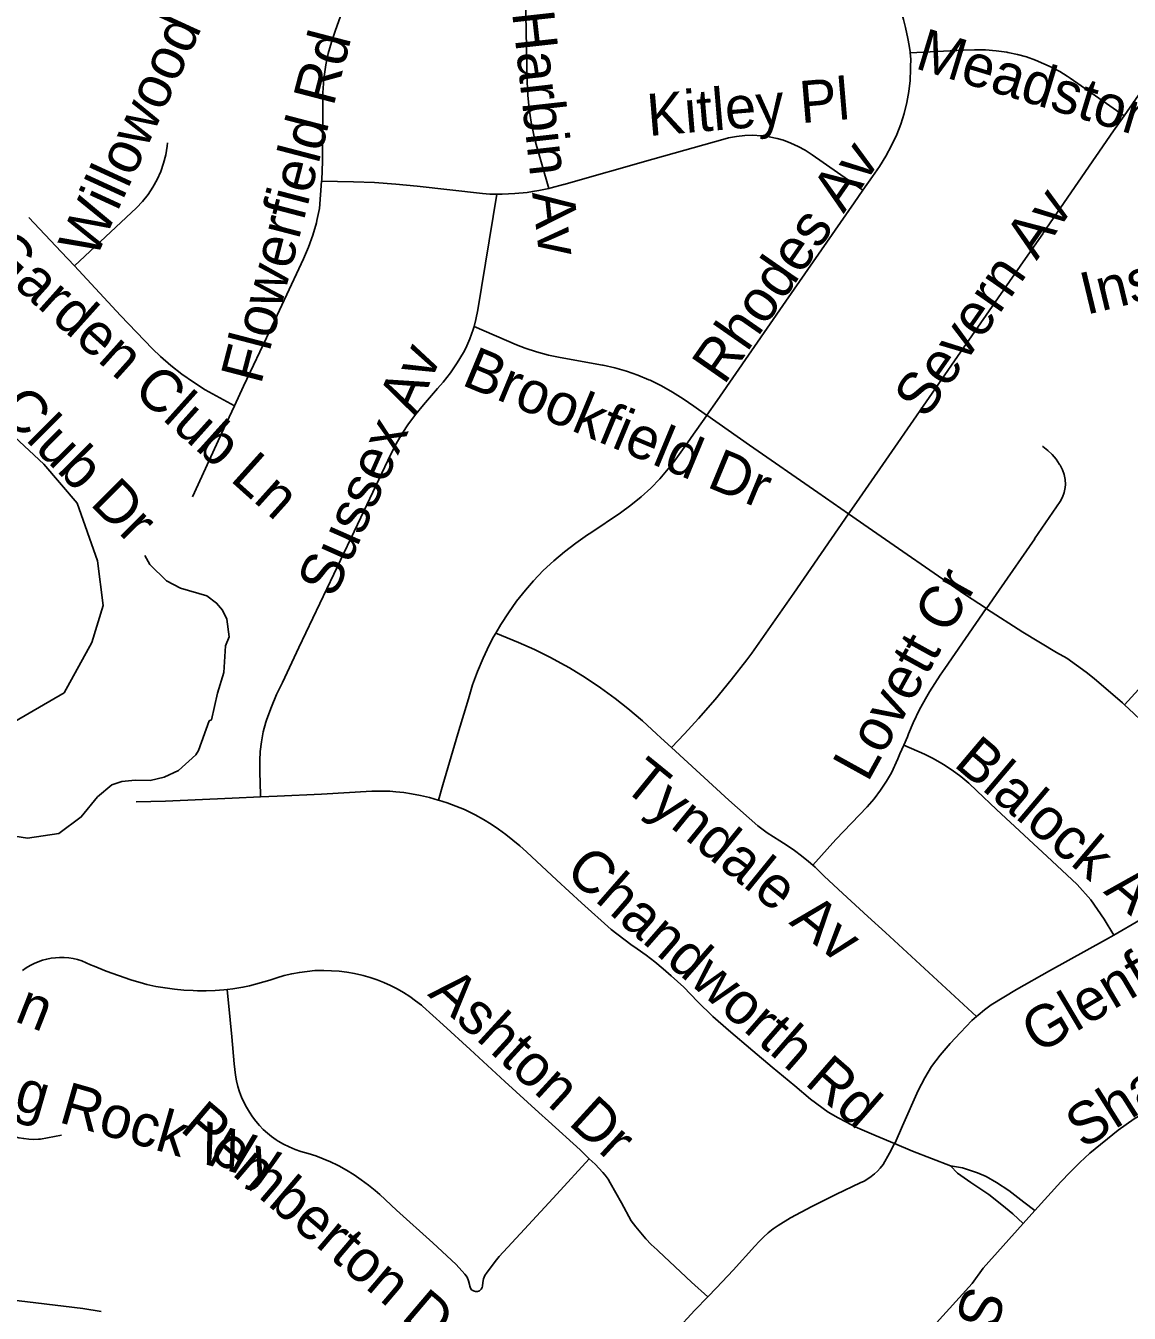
# Model space of a CAD drawing. Extents: x 1383679 to 1536984, y 460658 to 651027.
# Drawn here: x 1447127 to 1449622, y 507756 to 510666 of the extents above; entities that cross this region are included whole.
import ezdxf

# ---------------------------------------------------------------- set-up
doc = ezdxf.new("R2010")
doc.units = 0
for name, color, linetype in [('Exist Hydrographic Misc Water Feature', 7, 'Continuous'), ('Exist Road Non-System Type 51', 7, 'Continuous'), ('Exist Road Non-System Type 51 Label', 7, 'Continuous')]:
    doc.layers.add(name, color=color, linetype=linetype)

msp = doc.modelspace()

# ---------------------------------------------------------------- linework, layer by layer
at = {"layer": 'Exist Hydrographic Misc Water Feature'}
msp.add_lwpolyline([(1447069.5, 508839.5), (1447130.7, 508829.5), (1447201.6, 508840.7), (1447252.4, 508877.7), (1447289.3, 508922.9), (1447321.9, 508950.2), (1447344, 508957.7), (1447374.2, 508961.1), (1447408.1, 508960.4), (1447440.3, 508967.7), (1447472.7, 508983), (1447511.4, 509018.2), (1447517.6, 509028.1), (1447541.9, 509094.7), (1447547, 509097.5), (1447560.3, 509157.2), (1447574.5, 509204.2), (1447578.4, 509264.8), (1447586.8, 509284.7), (1447581.6, 509324.8), (1447571.9, 509345), (1447558.3, 509361.3), (1447536.6, 509377.7), (1447476.9, 509394.9), (1447445.2, 509411.6), (1447407.9, 509448.4), (1447396.3, 509468.6)], dxfattribs=at)
at = {"layer": 'Exist Road Non-System Type 51'}
msp.add_line((1449382.4, 507959), (1449408.8, 507988.4), dxfattribs=at)
for points in [[(1449126.8, 510605), (1449126.6, 510607.8), (1449123.9, 510625), (1449122, 510633.1), (1449121.4, 510636.7), (1449116.1, 510662), (1449111.3, 510680.1), (1449051.6, 510912.8)], [(1449610.1, 510462.4), (1449680.6, 510563.4), (1449706.6, 510600.8), (1449723.8, 510627), (1449739.8, 510654.2), (1449754.4, 510682.1), (1449767.5, 510710.8), (1449779.2, 510740.1), (1449789.2, 510769.9), (1449792.2, 510779.6), (1449825.6, 510894.9)], [(1447863, 510755.7), (1447826.3, 510653.6), (1447817.9, 510628.5), (1447811, 510603.2), (1447805.6, 510577.6), (1447801.7, 510551.5), (1447801.1, 510545.8), (1447799, 510513.9), (1447798.4, 510482.9), (1447798, 510359.1), (1447796.3, 510317.4), (1447796, 510314.5)], [(1448257.2, 510730.3), (1448260.3, 510539.4), (1448261.9, 510508.8), (1448264.9, 510478.4), (1448269.6, 510448.2), (1448275.7, 510418.2), (1448279.4, 510403.1), (1448309.4, 510298.2)], [(1449126.8, 510605), (1449247.4, 510610.5), (1449272.2, 510611.7), (1449296.6, 510611.2), (1449320.9, 510609.3), (1449345.2, 510605.8), (1449347.5, 510605.4), (1449368.9, 510601.1), (1449389.6, 510595.4), (1449409.9, 510588.2), (1449429.1, 510579.9), (1449429.1, 510579.9), (1449429.1, 510579.9), (1449447.4, 510571.8), (1449464.7, 510562.7), (1449481.3, 510552.1), (1449488.1, 510547.2), (1449610.1, 510462.4)], [(1449019.4, 510294), (1449041.4, 510325.5), (1449057, 510347.6), (1449071.5, 510371), (1449084.7, 510395.2), (1449096.3, 510420.1), (1449105.8, 510443.7), (1449113.3, 510467.9), (1449119.3, 510492.4), (1449123.7, 510517.3), (1449126.4, 510542.3), (1449127.5, 510567.5), (1449127.4, 510573.2), (1449127.8, 510590.5), (1449126.8, 510605)], [(1449426.4, 510196.1), (1449586.5, 510428.5), (1449610.1, 510462.4)], [(1449019.4, 510294), (1448904.7, 510374), (1448889.3, 510384.4), (1448873.5, 510393.3), (1448857, 510400.8), (1448839.9, 510407), (1448826, 510410.9), (1448807.8, 510414.9), (1448789.4, 510417.4), (1448771, 510418.4), (1448752.5, 510417.9), (1448734.1, 510415.9), (1448715.8, 510412.4), (1448708.4, 510410.6), (1448545.1, 510364.4), (1448343.9, 510307.1), (1448342.7, 510306.8), (1448315.1, 510299.4), (1448309.4, 510298.2)], [(1447237, 510123), (1447377.5, 510254.6), (1447391, 510268.8), (1447403.4, 510284.3), (1447414.5, 510300.8), (1447424.1, 510318.2), (1447432.2, 510336.3), (1447438.7, 510355), (1447443.7, 510374.2), (1447447, 510393.6), (1447447.8, 510401.4)], [(1447796, 510314.5), (1447790.9, 510253.2), (1447785.2, 510225.4), (1447784, 510220.2), (1447775.9, 510192.6), (1447766.2, 510165.5), (1447755, 510139), (1447744.2, 510116.7), (1447678.9, 509976.7), (1447619.5, 509851.4), (1447598.6, 509806.6)], [(1448192.3, 510285.4), (1448176.1, 510285.6), (1448160, 510286.5), (1448011.8, 510303.2), (1447963.8, 510308.1), (1447915.8, 510311.5), (1447867.7, 510313.4), (1447796, 510314.5)], [(1448309.4, 510298.2), (1448287.1, 510293.6), (1448272.8, 510291.2), (1448261, 510289.3), (1448232.8, 510286.5), (1448204.4, 510285.2), (1448192.3, 510285.4)], [(1448666.6, 509785.5), (1448690.4, 509819.3), (1448845.8, 510043.5), (1448999.8, 510265.9), (1449019.4, 510294)], [(1448192.3, 510285.4), (1448149.2, 510024.1), (1448144.7, 510001.8), (1448140.5, 509986.5)], [(1447237, 510123), (1447207.3, 510154.8), (1447134.1, 510232.7)], [(1448987.4, 509562.8), (1448989.7, 509566.2), (1449011.9, 509598.2), (1449091.7, 509713.3), (1449233.8, 509918.5), (1449351.3, 510087.5), (1449387.5, 510139.8), (1449426.6, 510195.9)], [(1446685.5, 510140.4), (1446773.6, 510052.3), (1446979, 509850.9), (1447167.7, 509674.7), (1447243.1, 509586.6), (1447289.3, 509456.5), (1447301.8, 509355.8), (1447276.7, 509271.8), (1447213.8, 509158.5), (1447054.5, 509066.2), (1446870, 508990.7), (1446815.5, 508957.1), (1446643.6, 508780.9)], [(1447598.6, 509806.6), (1447532.7, 509843.4), (1447506, 509860.2), (1447480.1, 509878.4), (1447455.2, 509897.8), (1447431.4, 509918.5), (1447413.4, 509935.5), (1447341.5, 510011.1), (1447237, 510123)], [(1449879.5, 510027.5), (1449875.4, 509971.7), (1449863.8, 509834.1), (1449853.4, 509711.4), (1449842.6, 509580.7), (1449833.1, 509467.7), (1449831.2, 509445.9), (1449828.2, 509423.9), (1449823.6, 509401.7), (1449818, 509380.9), (1449813.5, 509370.8), (1449806.7, 509355.3), (1449796.9, 509339.1), (1449784.8, 509323.3), (1449772.9, 509309.2), (1449771.8, 509308.1), (1449698, 509226.4), (1449611.4, 509131.3)], [(1448140.5, 509986.5), (1448138.6, 509979.7), (1448130.9, 509958.1), (1448121.7, 509937.2), (1448116.6, 509927.1), (1448102.6, 509903.9), (1448087.4, 509881.7), (1448070.8, 509860.5), (1448057.9, 509845.7), (1448026.4, 509808.8), (1448008.8, 509788), (1447992.7, 509766.5), (1447977.8, 509744.1), (1447964.2, 509720.9), (1447952.1, 509697.4), (1447884.3, 509554.8), (1447823.7, 509426.4), (1447744.7, 509260.7), (1447707.2, 509182), (1447694, 509154.6), (1447682.3, 509127), (1447672, 509098.8), (1447669.8, 509091.9), (1447664, 509070), (1447663.3, 509066), (1447659.8, 509047.9), (1447657.1, 509025.6), (1447655.9, 509005.1), (1447656.1, 508974.7), (1447656.8, 508958.7), (1447658.1, 508923.2)], [(1448666.6, 509785.5), (1448666.4, 509785.6), (1448637.2, 509806), (1448613.5, 509822.8), (1448589.3, 509838.1), (1448564.3, 509852), (1448538.5, 509864.6), (1448536.1, 509865.7), (1448510.8, 509876.2), (1448485.1, 509885.1), (1448458.9, 509892.5), (1448432.2, 509898.6), (1448430.7, 509898.8), (1448335.5, 509916.3), (1448308.7, 509921.7), (1448282, 509928.9), (1448255.8, 509937.5), (1448236.3, 509945.1), (1448140.5, 509986.5)], [(1447598.6, 509806.6), (1447574.8, 509755.5), (1447504.3, 509601.6)], [(1448189.7, 509293.3), (1448200.9, 509312.6), (1448218.2, 509339.4), (1448236.8, 509365.3), (1448256.6, 509390.3), (1448275, 509411.4), (1448297.2, 509434.4), (1448320.6, 509456.3), (1448345, 509477.1), (1448370.4, 509496.7), (1448396.8, 509515.1), (1448404.4, 509520.1), (1448471.3, 509565.2), (1448495.2, 509582.5), (1448518.2, 509601.1), (1448540.1, 509621), (1448560.9, 509642.1), (1448590.9, 509678), (1448621.9, 509720.8), (1448631.6, 509735.6), (1448666.1, 509784.6), (1448666.6, 509785.5)], [(1448987.4, 509562.8), (1448987.1, 509563), (1448917.6, 509611.3), (1448763.3, 509718), (1448666.6, 509785.5)], [(1449408, 509506.5), (1449465.6, 509590.5), (1449470.8, 509600.4), (1449474.6, 509611), (1449476.9, 509622), (1449477.5, 509629), (1449476.8, 509640.4), (1449474.6, 509651.6), (1449470.9, 509662.4), (1449465.7, 509672.5), (1449464.5, 509674.3), (1449456.8, 509686), (1449447.8, 509696.7), (1449437.7, 509706.3), (1449426.6, 509714.8), (1449425.9, 509715.2)], [(1448587.2, 509034.7), (1448616.1, 509066), (1448647.9, 509100.4), (1448685.7, 509143.6), (1448722.2, 509187.8), (1448757.5, 509232.9), (1448768.9, 509248.1), (1448863.2, 509383.8), (1448987.4, 509562.8)], [(1449298.9, 509348.9), (1449249.4, 509380.9), (1449031.3, 509532.3), (1448987.4, 509562.8)], [(1449298.9, 509348.9), (1449327.6, 509390.2), (1449408.1, 509506.5)], [(1449112, 509040), (1449120.2, 509059.2), (1449123.1, 509066), (1449133.5, 509090.3), (1449148, 509120.4), (1449164, 509150), (1449170.4, 509160.9), (1449194.4, 509198), (1449205, 509213.6), (1449298.6, 509348.5), (1449298.9, 509348.9)], [(1449611.4, 509131.3), (1449607, 509135.5), (1449542.3, 509190.7), (1449524.8, 509205.3), (1449480.5, 509236.5), (1449457.4, 509249.8), (1449381.1, 509295.6), (1449381.1, 509295.6), (1449299.5, 509348.4), (1449298.9, 509348.9)], [(1448104.2, 509066), (1448127.8, 509145), (1448137.4, 509176.3), (1448148.5, 509206.8), (1448161, 509236.7), (1448175, 509266.1), (1448184.9, 509285), (1448189.7, 509293.3)], [(1448587.2, 509034.7), (1448563, 509056.9), (1448553.1, 509066), (1448521.2, 509095.1), (1448488.5, 509122.8), (1448459.7, 509145.6), (1448426.1, 509169.9), (1448391.6, 509193), (1448356.2, 509214.8), (1448346.8, 509220.3), (1448312.2, 509239.1), (1448276.9, 509256.4), (1448240.9, 509272.4), (1448189.7, 509293.3)], [(1448175.9, 509267.8), (1448175, 509266.1), (1448161, 509236.7), (1448148.5, 509206.8), (1448137.4, 509176.3), (1448127.7, 509145), (1448104.2, 509066)], [(1449611.4, 509131.3), (1449632.3, 509111.6), (1449648.3, 509096.7), (1449664.9, 509083.2), (1449682.4, 509070.9), (1449690.7, 509066), (1449700.9, 509059.9), (1449710.8, 509054.6), (1449733.6, 509043.5), (1449756, 509034.2), (1449812.6, 509011), (1449846.8, 508996.3)], [(1448104.2, 509066), (1448069.7, 508950.1), (1448060.4, 508915.8)], [(1448587.2, 509034.7), (1448716.8, 508916), (1448782.3, 508857.7), (1448803.4, 508842), (1448831.9, 508823.7), (1448848.6, 508813.2), (1448865.1, 508801.9), (1448881.1, 508789.9), (1448896.6, 508777.3), (1448906.4, 508768.6)], [(1448906.4, 508768.6), (1448958.2, 508826.5), (1449029.3, 508901), (1449045, 508918.9), (1449059.8, 508938.2), (1449073.2, 508958.4), (1449084.2, 508977.6), (1449098.7, 509008.8), (1449103.6, 509020.3), (1449112, 509040)], [(1449586.8, 508610.9), (1449565.2, 508646.6), (1449535.2, 508690.2), (1449504.5, 508725.5), (1449446.9, 508779), (1449321.8, 508895), (1449277.2, 508936.8), (1449259.5, 508953.8), (1449241.1, 508969.3), (1449221.9, 508983.6), (1449201.6, 508996.7), (1449198.3, 508998.6), (1449178.9, 509009.9), (1449158.9, 509019.8), (1449112, 509040)], [(1449846.8, 508996.3), (1449796.2, 508874.5), (1449760.5, 508790.4), (1449743.7, 508752.3), (1449727.2, 508724.5), (1449719, 508712.9), (1449710.3, 508701.7), (1449700.9, 508691), (1449691, 508680.8), (1449680.6, 508671.1), (1449669.7, 508662), (1449658.3, 508653.4), (1449646.6, 508645.6), (1449586.8, 508610.9)], [(1448060.4, 508915.8), (1448059.8, 508915.9), (1448039.8, 508921.5), (1448019.5, 508926.2), (1447999, 508930.2), (1447981.5, 508932.9), (1447963.9, 508934.9), (1447949.8, 508935.8), (1447909.5, 508935.7), (1447796, 508929.3), (1447695.6, 508925), (1447658.1, 508923.2)], [(1447658.1, 508923.2), (1447593.9, 508920.2), (1447442.7, 508913.1), (1447376.9, 508911.8)], [(1449091.4, 508139.7), (1449049.7, 508157.4), (1449044.5, 508159.7), (1449023.2, 508168.5), (1449002.5, 508177.8), (1448982.3, 508187.9), (1448962.3, 508198.6), (1448942.7, 508210.1), (1448941.2, 508211), (1448901.6, 508239.9), (1448865.7, 508270), (1448814.8, 508312.5), (1448770.7, 508349.2), (1448716.2, 508396), (1448680.4, 508427.2), (1448645.5, 508460.7), (1448614.5, 508493.5), (1448586.5, 508518.6), (1448568.1, 508534.9), (1448549, 508550.6), (1448529.4, 508565.7), (1448509.3, 508580.1), (1448495.1, 508589.8), (1448450.9, 508623.6), (1448383.5, 508683.8), (1448328, 508734.6), (1448258.8, 508798.8), (1448244, 508812.5), (1448228.5, 508825.7), (1448212.5, 508838.3), (1448196, 508850.2), (1448179, 508861.5), (1448161.7, 508872.1), (1448143.3, 508882.4), (1448118.8, 508894.6), (1448099.3, 508902.5), (1448079.7, 508909.6), (1448060.4, 508915.8)], [(1448906.4, 508768.6), (1448911.6, 508764.1), (1448926, 508750.3), (1448932.3, 508743.9), (1448974.1, 508704.7), (1449031, 508652.5), (1449070.7, 508616.3), (1449276.7, 508426.7)], [(1449276.7, 508426.7), (1449280.3, 508429.9), (1449294.7, 508441.7), (1449309.9, 508453.1), (1449367, 508487.6), (1449441.5, 508529.9), (1449568.3, 508600.1), (1449586.8, 508610.9)], [(1447582.1, 508487.9), (1447575.1, 508487.1), (1447555.1, 508485.6), (1447535.1, 508484.8), (1447515.1, 508485), (1447505.2, 508485.3), (1447484.1, 508486.5), (1447463.1, 508488.5), (1447442.1, 508491.3), (1447421.2, 508494.9), (1447400.6, 508499.3), (1447393, 508501.2), (1447364.6, 508509.9), (1447336.7, 508519.4), (1447309.1, 508529.5), (1447281.8, 508540.5), (1447273.6, 508543.9), (1447263.6, 508547.9), (1447254.1, 508552.3), (1447244.3, 508555.3), (1447234.3, 508557.6), (1447224.1, 508559.1), (1447213.9, 508560), (1447203.6, 508560.2), (1447194.5, 508559.7), (1447184.4, 508558.4), (1447174.5, 508556.5), (1447164.7, 508553.8), (1447155.2, 508550.5), (1447145.9, 508546.5), (1447136.9, 508541.8), (1447128.3, 508536.5), (1447120, 508530.6)], [(1448401.2, 508105.5), (1448380.7, 508125.2), (1448308.9, 508190.4), (1448287, 508210.2), (1448209.8, 508279.8), (1448131.8, 508352.3), (1448071.1, 508407.7), (1448024.2, 508450), (1448021.4, 508452.3), (1448008.5, 508462.5), (1447995.1, 508472.1), (1447981.1, 508481), (1447966.8, 508489.3), (1447952, 508496.8), (1447936.9, 508503.5), (1447921.5, 508509.5), (1447905.8, 508514.8), (1447890, 508519.2), (1447887.2, 508519.9), (1447870.2, 508523.7), (1447853, 508526.7), (1447835.6, 508529), (1447818.2, 508530.4), (1447800.7, 508531), (1447783.2, 508530.7), (1447780.6, 508530.5), (1447763.2, 508528.9), (1447745.8, 508526.5), (1447728.5, 508523.3), (1447711.4, 508519.2), (1447694.6, 508514.4), (1447678.5, 508509), (1447632.5, 508495.9), (1447617.8, 508493.1), (1447595.1, 508489.4), (1447582.1, 508487.9)], [(1447582.1, 508487.9), (1447589.1, 508419.1), (1447592.9, 508380.9), (1447598.4, 508320), (1447599.4, 508306.7), (1447601.1, 508294), (1447603.5, 508281.4), (1447606.7, 508269), (1447610.6, 508256.7), (1447615.1, 508244.7), (1447620.4, 508233), (1447626.3, 508221.7), (1447633, 508210.6), (1447639.9, 508200.2), (1447647.4, 508190.2), (1447655.5, 508180.8), (1447664.1, 508171.8), (1447673.3, 508163.4), (1447682.9, 508155.5), (1447693.1, 508148.1), (1447697.4, 508145.3), (1447709.8, 508138.4), (1447722.7, 508132.1), (1447735.8, 508126.5), (1447749.1, 508121.7), (1447765.5, 508117.2), (1447782.5, 508111.7), (1447799.3, 508105.5), (1447815.7, 508098.5), (1447831.7, 508090.8), (1447835.2, 508089), (1447852.4, 508079.3), (1447869.3, 508068.8), (1447885.7, 508057.7), (1447901.6, 508046), (1447917, 508033.6), (1447927.3, 508024.7), (1447965.1, 507989.1), (1448047, 507915), (1448099.8, 507866.2), (1448119.9, 507844.7), (1448124.8, 507837.6), (1448128.3, 507829.8), (1448130.3, 507821.4), (1448130.7, 507817.6), (1448132.2, 507813.1), (1448135.1, 507809.2), (1448139.1, 507806.5), (1448143.7, 507805.2), (1448148.5, 507805.5), (1448153, 507807.2), (1448156.6, 507810.4), (1448159.1, 507814.5), (1448159.9, 507817.1), (1448160.1, 507825.6), (1448161.9, 507833.9), (1448165.2, 507841.7), (1448169.9, 507848.7), (1448170.4, 507849.4), (1448191.5, 507877.2), (1448197.5, 507884.2), (1448254.8, 507946.1), (1448327.5, 508025.1), (1448401.2, 508105.5)], [(1449091.4, 508139.7), (1449092.3, 508141.5), (1449109, 508180.1), (1449144.9, 508259.3), (1449159.5, 508288.4), (1449175.1, 508313.7), (1449194.3, 508339.4), (1449217, 508365.5), (1449240.3, 508391), (1449253, 508404.4), (1449266.3, 508417.5), (1449276.7, 508426.7)], [(1446968.8, 508226.8), (1446998.8, 508208.8), (1447069.5, 508168.5), (1447089.9, 508159.2), (1447100.5, 508155.6), (1447111.4, 508152.8), (1447122.4, 508150.8), (1447133.6, 508149.5), (1447144.8, 508149.1), (1447156, 508149.4), (1447160.3, 508149.7), (1447207.6, 508158.4)], [(1449408.8, 507988.4), (1449467.2, 508053.2), (1449488.5, 508075.4), (1449510.4, 508097.1), (1449532.8, 508118.3), (1449597, 508170.1), (1449633.3, 508195.9), (1449655.1, 508208.3)], [(1449091.4, 508139.7), (1449080, 508118.1), (1449065.2, 508092), (1449059.1, 508084.2), (1449052.7, 508077.3), (1449045.9, 508070.9), (1449038.5, 508065), (1449030.8, 508059.6), (1449022.6, 508054.9), (1449013.7, 508050.6), (1448960.2, 508025.2), (1448904.5, 507997.2), (1448856, 507971.9), (1448827.9, 507954.4), (1448817.2, 507946.8), (1448805.9, 507937.9), (1448795.1, 507928.3), (1448784.9, 507918.1), (1448775.6, 507907.6), (1448726.1, 507853.3), (1448688.7, 507813.3), (1448669.2, 507793.1)], [(1449091.4, 508139.7), (1449131.5, 508122.8), (1449217.8, 508089.7)], [(1448669.2, 507793.1), (1448632.3, 507826.4), (1448557.5, 507896.6), (1448554.2, 507899.6), (1448541.3, 507911.9), (1448529, 507924.6), (1448517.3, 507937.8), (1448506.2, 507951.6), (1448496.1, 507965.3), (1448474.1, 508005.5), (1448448.6, 508051), (1448443.5, 508059.4), (1448437.1, 508068.1), (1448431.4, 508074.6), (1448414.3, 508092.9), (1448401.2, 508105.5)], [(1449217.8, 508089.7), (1449244.8, 508085.1), (1449279.2, 508073.4), (1449298.6, 508064.9), (1449321.7, 508051.9), (1449349.7, 508033.6), (1449383.5, 508007.6), (1449408.8, 507988.4)], [(1449217.8, 508089.7), (1449233.9, 508072.8), (1449264, 508051.9), (1449304.3, 508024.4), (1449333.7, 508000.9), (1449358.7, 507980.8), (1449382.4, 507959)], [(1448852.2, 507130.7), (1448853.9, 507134), (1448862.8, 507152.7), (1448871, 507171.7), (1448878.5, 507191), (1448899.3, 507252.3), (1448919.8, 507315.7), (1448938.8, 507376.4), (1448944.9, 507396.3), (1448951.9, 507416.2), (1448959.6, 507435.8), (1448968.1, 507455.1), (1448974.4, 507468.2), (1448986.7, 507490), (1448999.6, 507511.2), (1449013.2, 507531.9), (1449027.4, 507552.2), (1449042.3, 507572), (1449057.7, 507591.3), (1449061.2, 507595.4), (1449082.6, 507620.7), (1449266.8, 507823.3), (1449291.6, 507858.3), (1449382.4, 507959)], [(1446819.4, 507822.4), (1447087.1, 507787.3), (1447255.9, 507766.6), (1447297.5, 507759.9)], [(1448669.2, 507793.1), (1448639.9, 507762.8), (1448597, 507716.5), (1448549.1, 507663.8), (1448531.2, 507644.9)]]:
    msp.add_lwpolyline(points, dxfattribs=at)

# ---------------------------------------------------------------- texts
at = {"layer": 'Exist Road Non-System Type 51 Label'}
for s, rotation, p in [('Willowood Dr', 65.3375, (1447284.4, 510135.9)), ('Harbin Av', 276.34, (1448226.5, 510695.6)), ('Flowerfield Rd', 75.3885, (1447658.7, 509853)), ('Meadston Ln', 343.0763, (1449134.9, 510570.4)), ('Kitley Pl', 4.8313, (1448535.4, 510416.4)), ('Rhodes Av', 55.1457, (1448705.6, 509851.6)), ('Severn Av', 55.0545, (1449161.7, 509774.8)), ('Insley Ct', 13.5328, (1449524.4, 510012.3)), ('Cypress Club Dr', 314.9903, (1446706, 510148.6)), ('Garden Club Ln', 318.0532, (1447024.7, 510144.5)), ('Sussex Av', 66.0677, (1447824.6, 509370)), ('Brookfield Dr', 337.4234, (1448109.8, 509855.1)), ('Lovett Cr', 61.1135, (1449030.6, 508953.9)), ('Blalock Av', 319.7484, (1449222.3, 508994.7)), ('Tyndale Av', 320.9066, (1448472.5, 508944.7)), ('Cypress Creek Ln', 338.4813, (1446219, 508764.2)), ('Chandworth Rd', 318.8716, (1448342.9, 508748.9)), ('Glenfall Av', 30.6779, (1449415.8, 508340.7)), ('Ashton Dr', 317.4899, (1448033.9, 508475.5)), ('Sharon Rd', 32.3283, (1449517.9, 508125.9)), ('Blowing Rock Wy', 343.9627, (1446737.5, 508321.4)), ('Pemberton Dr', 319.6266, (1447473, 508170.5)), ('Sharon On Wrenfield Dr', 253.6911, (1449252.5, 507821.8))]:
    msp.add_text(s, height=95, rotation=rotation, dxfattribs=at).set_placement(p)

doc.saveas('drawing.dxf')
